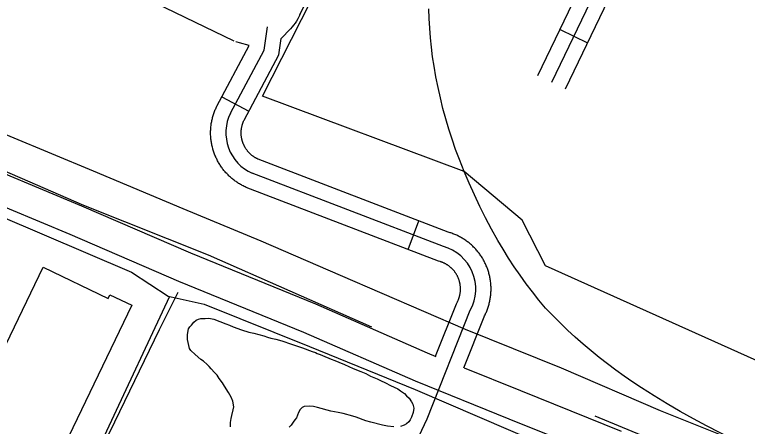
# Model space of a CAD drawing. Extents: x 3651524 to 3689615, y 505651 to 531377.
# Drawn here: x 3658111 to 3658830, y 514096 to 514500 of the extents above; entities that cross this region are included whole.
import ezdxf

# ---------------------------------------------------------------- set-up
doc = ezdxf.new("R2010")
doc.units = 0
for name, color, linetype in [('V-BLDG-OTLN', 7, 'Continuous'), ('V-RAIL-TRAK', 7, 'Continuous'), ('V-ROAD-CNTR', 7, 'Continuous'), ('V-SITE-OTLN', 7, 'Continuous'), ('V-SITE-VEGE', 7, 'Continuous'), ('V-TOPO-SHOR', 7, 'Continuous')]:
    doc.layers.add(name, color=color, linetype=linetype)

msp = doc.modelspace()

# ---------------------------------------------------------------- linework, layer by layer
at = {"layer": 'V-BLDG-OTLN'}
msp.add_lwpolyline([(3658226.052, 514215.017), (3658139.41, 514034.877), (3658054.012, 514075.95), (3658138.961, 514252.572), (3658202.871, 514221.835), (3658204.565, 514225.354)], close=True, dxfattribs=at)
at = {"layer": 'V-RAIL-TRAK'}
for points in [[(3656994.076, 515047.747), (3657105.069, 514970.799), (3657166.102, 514928.428), (3657251.364, 514871.481), (3657382.891, 514781.73), (3657445.666, 514738.898), (3657502.343, 514700.625), (3657624.534, 514620.046), (3657696.96, 514574.038), (3657732.292, 514553.056), (3657795.889, 514518.578), (3657843.355, 514494.899), (3657922.647, 514459.028), (3658024.488, 514414.992), (3658106.425, 514381.161), (3658188.117, 514347.101), (3658276.069, 514310.043), (3658352.66, 514278.241), (3658430.613, 514244.758), (3658553.331, 514191.666), (3658647.596, 514153.723), (3658745.038, 514111.927), (3658817.017, 514083.077)], [(3658632.265, 514212.267), (3658625.798, 514220.127), (3658619.496, 514228.125), (3658613.362, 514236.253), (3658607.402, 514244.509), (3658601.619, 514252.887), (3658596.013, 514261.386), (3658590.588, 514270.002), (3658585.345, 514278.731), (3658579.324, 514289.759), (3658573.514, 514300.9), (3658567.919, 514312.15), (3658562.537, 514323.506), (3658557.372, 514334.961), (3658552.541, 514346.241), (3658552.426, 514346.511), (3658547.699, 514358.154), (3658544.004, 514368.042), (3658540.539, 514378.012), (3658537.305, 514388.059), (3658534.305, 514398.18), (3658531.542, 514408.365), (3658529.013, 514418.615), (3658526.726, 514428.919), (3658524.675, 514439.273), (3658522.865, 514449.671), (3658521.458, 514458.998), (3658520.276, 514468.355), (3658519.318, 514477.739), (3658518.585, 514487.141), (3658518.079, 514496.558), (3658517.796, 514505.985)], [(3658817.017, 514083.077), (3658803.722, 514089.709), (3658790.539, 514096.557), (3658777.468, 514103.623), (3658764.517, 514110.901), (3658751.688, 514118.397), (3658738.984, 514126.101), (3658726.412, 514134.015), (3658717.888, 514139.663), (3658709.479, 514145.48), (3658701.182, 514151.46), (3658693.009, 514157.602), (3658684.954, 514163.901), (3658677.028, 514170.361), (3658669.229, 514176.974), (3658661.562, 514183.738), (3658654.029, 514190.652), (3658646.634, 514197.714), (3658639.378, 514204.921), (3658632.265, 514212.267)]]:
    msp.add_lwpolyline(points, dxfattribs=at)
at = {"layer": 'V-ROAD-CNTR'}
for p, q in [((3658646.595, 514485.671), (3658673.627, 514472.662)), ((3658314.529, 514419.752), (3658341.017, 514405.666)), ((3658497.266, 514269.887), (3658508.007, 514297.898))]:
    msp.add_line(p, q, dxfattribs=at)
for points in [[(3658893.119, 515546.919), (3658593.84, 514923.921), (3658390.823, 514499.926)], [(3658624.913, 514440.617), (3658856.791, 514922.454), (3658872.825, 514959.399), (3658881.493, 514980.649), (3658881.927, 514994.757), (3658880.963, 515018.471), (3658882.318, 515039.902), (3658885.799, 515060.121), (3658898.032, 515086.328), (3659062.318, 515437.766), (3659096.019, 515511.452)], [(3658638.429, 514434.112), (3658870.434, 514916.213), (3658886.651, 514953.58), (3658896.403, 514977.486), (3658896.936, 514994.831), (3658895.982, 515018.302), (3658897.237, 515038.151), (3658900.241, 515055.596), (3658911.623, 515079.981), (3659075.933, 515431.47), (3659107.859, 515501.275)], [(3658651.945, 514427.607), (3658884.077, 514909.972), (3658900.477, 514947.761), (3658911.313, 514974.323), (3658911.945, 514994.905), (3658911.001, 515018.133), (3658912.156, 515036.4), (3658914.683, 515051.071), (3658925.214, 515073.634), (3659089.548, 515425.174), (3659119.699, 515491.098)], [(3658326.616, 514474.367), (3657787.494, 514734.801)], [(3657684.317, 514517.575), (3657755.669, 514487.457), (3657894.893, 514429.912), (3658057.369, 514362.283), (3658176.74, 514312.546), (3658283.629, 514266.509), (3658406.475, 514216.451), (3658515.929, 514168.451), (3658524.704, 514164.902)], [(3658390.882, 514500.051), (3658390.025, 514498.218), (3658388.914, 514496.109), (3658387.7, 514494.05), (3658386.391, 514492.057), (3658384.986, 514490.125), (3658383.489, 514488.265), (3658381.909, 514486.48), (3658372.702, 514477.041)], [(3657652.918, 514487.544), (3657737.761, 514451.131), (3657819.024, 514410.3), (3657860.265, 514390.116), (3657911.744, 514381.897), (3657965.9, 514358.525), (3658225.725, 514247.41), (3658261.729, 514224.127), (3658297.115, 514216.078), (3658400.681, 514174.504), (3658504.263, 514132.519), (3658750.264, 514026.616)], [(3657670.853, 514490.695), (3657744.107, 514459.775), (3657883.399, 514402.202), (3658045.835, 514334.589), (3658165.036, 514284.922), (3658272.035, 514238.839), (3658394.789, 514188.819), (3658504.279, 514140.801), (3658596.431, 514103.54), (3658695.192, 514063.878)], [(3658322.905, 514403.555), (3658355.858, 514465.525), (3658359.209, 514488.439)], [(3658341.265, 514470.031), (3658331.634, 514472.57), (3658329.415, 514473.273), (3658328.055, 514473.763)], [(3658336.256, 514396.715), (3658370.324, 514460.78), (3658372.702, 514477.041)], [(3658309.554, 514410.395), (3658341.265, 514470.031)], [(3658530.724, 514257.294), (3658530.264, 514257.464), (3658529.801, 514257.627), (3658529.301, 514257.792), (3658528.821, 514257.945), (3658528.392, 514258.071), (3658527.302, 514258.369), (3658338.504, 514330.764), (3658337.261, 514331.324), (3658336.308, 514331.78), (3658335.445, 514332.211), (3658334.535, 514332.678), (3658333.603, 514333.185), (3658332.761, 514333.661), (3658331.874, 514334.176), (3658330.967, 514334.731), (3658330.116, 514335.273), (3658329.253, 514335.843), (3658328.449, 514336.397), (3658327.626, 514336.975), (3658326.76, 514337.615), (3658325.945, 514338.241), (3658325.173, 514338.856), (3658324.395, 514339.491), (3658323.612, 514340.158), (3658322.835, 514340.841), (3658322.072, 514341.541), (3658321.356, 514342.218), (3658320.616, 514342.94), (3658319.885, 514343.685), (3658319.203, 514344.402), (3658318.505, 514345.158), (3658317.822, 514345.932), (3658317.166, 514346.695), (3658316.53, 514347.465), (3658315.87, 514348.285), (3658315.231, 514349.124), (3658314.654, 514349.901), (3658314.064, 514350.723), (3658313.474, 514351.578), (3658312.898, 514352.447), (3658312.372, 514353.273), (3658311.828, 514354.147), (3658311.285, 514355.074), (3658310.809, 514355.916), (3658310.328, 514356.79), (3658309.833, 514357.736), (3658309.382, 514358.646), (3658308.935, 514359.572), (3658308.526, 514360.476), (3658308.12, 514361.393), (3658307.711, 514362.381), (3658307.344, 514363.311), (3658306.991, 514364.249), (3658306.635, 514365.245), (3658306.32, 514366.194), (3658306.01, 514367.156), (3658305.722, 514368.136), (3658305.447, 514369.108), (3658305.178, 514370.145), (3658304.948, 514371.113), (3658304.734, 514372.061), (3658304.516, 514373.107), (3658304.33, 514374.121), (3658304.166, 514375.084), (3658304.008, 514376.115), (3658303.871, 514377.16), (3658303.758, 514378.159), (3658303.663, 514379.125), (3658303.575, 514380.167), (3658303.513, 514381.211), (3658303.466, 514382.215), (3658303.44, 514383.223), (3658303.426, 514384.26), (3658303.437, 514385.283), (3658303.459, 514386.27), (3658303.502, 514387.321), (3658303.566, 514388.348), (3658303.641, 514389.328), (3658303.737, 514390.364), (3658303.853, 514391.381), (3658303.984, 514392.402), (3658304.136, 514393.41), (3658304.296, 514394.381), (3658304.478, 514395.386), (3658304.689, 514396.436), (3658304.912, 514397.426), (3658305.139, 514398.385), (3658305.392, 514399.371), (3658305.659, 514400.348), (3658305.962, 514401.378), (3658306.268, 514402.341), (3658306.573, 514403.262), (3658306.924, 514404.264), (3658307.284, 514405.221), (3658307.639, 514406.132), (3658308.038, 514407.105), (3658308.444, 514408.036), (3658308.861, 514408.961), (3658309.301, 514409.882), (3658309.554, 514410.395)], [(3658541.388, 514285.336), (3658540.442, 514285.686), (3658539.477, 514286.025), (3658538.553, 514286.33), (3658537.601, 514286.633), (3658536.58, 514286.933), (3658536.654, 514286.913), (3658350.042, 514358.47), (3658349.899, 514358.534), (3658349.486, 514358.732), (3658348.995, 514358.977), (3658348.549, 514359.206), (3658348.149, 514359.423), (3658347.675, 514359.691), (3658347.246, 514359.94), (3658346.861, 514360.177), (3658346.436, 514360.447), (3658346.027, 514360.717), (3658345.585, 514361.021), (3658345.168, 514361.315), (3658344.81, 514361.579), (3658344.427, 514361.873), (3658344.011, 514362.204), (3658343.617, 514362.527), (3658343.24, 514362.848), (3658342.881, 514363.163), (3658342.522, 514363.493), (3658342.14, 514363.854), (3658341.792, 514364.194), (3658341.461, 514364.529), (3658341.099, 514364.912), (3658340.769, 514365.268), (3658340.446, 514365.634), (3658340.112, 514366.023), (3658339.782, 514366.423), (3658339.492, 514366.783), (3658339.211, 514367.152), (3658338.884, 514367.593), (3658338.592, 514367.999), (3658338.32, 514368.392), (3658338.058, 514368.787), (3658337.766, 514369.247), (3658337.51, 514369.659), (3658337.285, 514370.042), (3658337.015, 514370.52), (3658336.764, 514370.978), (3658336.559, 514371.368), (3658336.332, 514371.824), (3658336.121, 514372.264), (3658335.906, 514372.74), (3658335.698, 514373.207), (3658335.525, 514373.627), (3658335.336, 514374.103), (3658335.157, 514374.581), (3658334.999, 514375.021), (3658334.838, 514375.508), (3658334.684, 514375.988), (3658334.544, 514376.462), (3658334.403, 514376.958), (3658334.294, 514377.381), (3658334.172, 514377.891), (3658334.052, 514378.423), (3658333.96, 514378.865), (3658333.874, 514379.339), (3658333.782, 514379.878), (3658333.71, 514380.347), (3658333.649, 514380.806), (3658333.592, 514381.309), (3658333.539, 514381.853), (3658333.499, 514382.323), (3658333.471, 514382.793), (3658333.448, 514383.303), (3658333.434, 514383.815), (3658333.428, 514384.298), (3658333.433, 514384.789), (3658333.445, 514385.318), (3658333.464, 514385.779), (3658333.494, 514386.27), (3658333.535, 514386.798), (3658333.579, 514387.278), (3658333.635, 514387.763), (3658333.698, 514388.252), (3658333.772, 514388.742), (3658333.858, 514389.269), (3658333.946, 514389.75), (3658334.035, 514390.194), (3658334.144, 514390.682), (3658334.265, 514391.193), (3658334.392, 514391.685), (3658334.523, 514392.166), (3658334.648, 514392.592), (3658334.804, 514393.079), (3658334.973, 514393.592), (3658335.124, 514394.022), (3658335.3, 514394.491), (3658335.495, 514394.99), (3658335.67, 514395.417), (3658335.872, 514395.88), (3658336.079, 514396.341), (3658336.291, 514396.786), (3658336.256, 514396.715)], [(3658531.978, 514272.641), (3658344.273, 514344.617)], [(3658552.179, 514153.793), (3658572.044, 514203.822), (3658572.056, 514203.845), (3658572.536, 514204.777), (3658572.963, 514205.642), (3658573.401, 514206.556), (3658573.837, 514207.521), (3658574.217, 514208.405), (3658574.607, 514209.339), (3658574.995, 514210.336), (3658575.341, 514211.271), (3658575.677, 514212.225), (3658575.984, 514213.153), (3658576.292, 514214.121), (3658576.593, 514215.15), (3658576.859, 514216.126), (3658577.097, 514217.061), (3658577.335, 514218.044), (3658577.557, 514219.059), (3658577.759, 514220.054), (3658577.943, 514221.068), (3658578.102, 514222.033), (3658578.254, 514223.051), (3658578.386, 514224.081), (3658578.493, 514225.048), (3658578.594, 514226.077), (3658578.669, 514227.101), (3658578.729, 514228.091), (3658578.77, 514229.09), (3658578.8, 514230.142), (3658578.801, 514231.184), (3658578.791, 514232.147), (3658578.764, 514233.146), (3658578.719, 514234.187), (3658578.651, 514235.223), (3658578.572, 514236.187), (3658578.476, 514237.204), (3658578.351, 514238.261), (3658578.22, 514239.224), (3658578.074, 514240.206), (3658577.899, 514241.248), (3658577.711, 514242.232), (3658577.509, 514243.231), (3658577.287, 514244.205), (3658577.055, 514245.183), (3658576.786, 514246.205), (3658576.52, 514247.156), (3658576.234, 514248.114), (3658575.916, 514249.123), (3658575.595, 514250.059), (3658575.265, 514251), (3658574.903, 514251.955), (3658574.535, 514252.894), (3658574.124, 514253.875), (3658573.729, 514254.77), (3658573.328, 514255.654), (3658572.864, 514256.628), (3658572.405, 514257.532), (3658571.96, 514258.389), (3658571.462, 514259.305), (3658570.944, 514260.213), (3658570.434, 514261.071), (3658569.932, 514261.887), (3658569.371, 514262.775), (3658568.791, 514263.637), (3658568.225, 514264.462), (3658567.636, 514265.28), (3658567.034, 514266.095), (3658566.407, 514266.905), (3658565.788, 514267.682), (3658565.127, 514268.481), (3658564.465, 514269.251), (3658563.812, 514269.986), (3658563.111, 514270.752), (3658562.407, 514271.487), (3658561.689, 514272.218), (3658560.964, 514272.922), (3658560.259, 514273.591), (3658559.505, 514274.283), (3658558.704, 514274.988), (3658557.938, 514275.635), (3658557.183, 514276.256), (3658556.39, 514276.885), (3658555.593, 514277.497), (3658554.73, 514278.135), (3658553.909, 514278.711), (3658553.117, 514279.257), (3658552.224, 514279.847), (3658551.373, 514280.382), (3658550.55, 514280.887), (3658549.64, 514281.423), (3658548.762, 514281.914), (3658547.876, 514282.396), (3658546.936, 514282.881), (3658546.067, 514283.309), (3658545.152, 514283.748), (3658544.187, 514284.183), (3658543.308, 514284.561), (3658542.378, 514284.949), (3658541.388, 514285.336)], [(3658524.367, 514165.039), (3658544.83, 514216.576), (3658545.54, 514217.879), (3658545.746, 514218.281), (3658545.985, 514218.764), (3658546.199, 514219.212), (3658546.383, 514219.619), (3658546.595, 514220.113), (3658546.787, 514220.571), (3658546.945, 514220.976), (3658547.119, 514221.449), (3658547.285, 514221.921), (3658547.45, 514222.419), (3658547.598, 514222.883), (3658547.721, 514223.304), (3658547.849, 514223.774), (3658547.983, 514224.299), (3658548.099, 514224.776), (3658548.199, 514225.237), (3658548.295, 514225.712), (3658548.381, 514226.186), (3658548.466, 514226.701), (3658548.538, 514227.175), (3658548.596, 514227.635), (3658548.655, 514228.162), (3658548.7, 514228.629), (3658548.735, 514229.109), (3658548.767, 514229.625), (3658548.788, 514230.128), (3658548.8, 514230.58), (3658548.801, 514231.044), (3658548.795, 514231.587), (3658548.782, 514232.088), (3658548.761, 514232.551), (3658548.731, 514233.015), (3658548.686, 514233.559), (3658548.642, 514234.035), (3658548.589, 514234.476), (3658548.518, 514235.003), (3658548.442, 514235.513), (3658548.369, 514235.947), (3658548.273, 514236.449), (3658548.177, 514236.925), (3658548.065, 514237.415), (3658547.951, 514237.899), (3658547.834, 514238.339), (3658547.696, 514238.834), (3658547.554, 514239.312), (3658547.416, 514239.747), (3658547.251, 514240.231), (3658547.083, 514240.708), (3658546.911, 514241.161), (3658546.727, 514241.63), (3658546.56, 514242.031), (3658546.347, 514242.514), (3658546.126, 514243), (3658545.942, 514243.386), (3658545.721, 514243.822), (3658545.468, 514244.307), (3658545.248, 514244.713), (3658545.02, 514245.113), (3658544.764, 514245.543), (3658544.476, 514246.011), (3658544.233, 514246.395), (3658543.975, 514246.781), (3658543.689, 514247.196), (3658543.396, 514247.602), (3658543.102, 514248.001), (3658542.809, 514248.379), (3658542.492, 514248.778), (3658542.195, 514249.137), (3658541.873, 514249.511), (3658541.53, 514249.898), (3658541.211, 514250.246), (3658540.877, 514250.595), (3658540.535, 514250.942), (3658540.184, 514251.284), (3658539.797, 514251.651), (3658539.445, 514251.973), (3658539.112, 514252.268), (3658538.73, 514252.589), (3658538.327, 514252.922), (3658537.934, 514253.233), (3658537.541, 514253.535), (3658537.194, 514253.791), (3658536.779, 514254.083), (3658536.337, 514254.387), (3658535.974, 514254.627), (3658535.545, 514254.896), (3658535.088, 514255.177), (3658534.704, 514255.403), (3658534.266, 514255.648), (3658533.826, 514255.888), (3658533.432, 514256.091), (3658532.953, 514256.327), (3658532.504, 514256.542), (3658532.097, 514256.725), (3658531.6, 514256.939), (3658531.136, 514257.133), (3658530.724, 514257.294)], [(3658136.911, 513960.57), (3658164.647, 514010.267), (3658209.523, 514100.569), (3658253.231, 514191.144), (3658271.438, 514227.963)], [(3658263.094, 514223.817), (3658139.278, 513959.213)], [(3658377.158, 513808.875), (3658516.157, 514103.718), (3658558.437, 514210.199)], [(3658552.41, 514153.7), (3658607.643, 514131.366), (3658706.698, 514091.586)]]:
    msp.add_lwpolyline(points, dxfattribs=at)
for centre, radius, start, end in [((3658361.886, 514384.345), 43.457, 153.76573, 246.09053), ((3658520.684, 514231.029), 43.118, 331.112793, 74.814938)]:
    msp.add_arc(centre, radius, start, end, dxfattribs=at)
at = {"layer": 'V-SITE-OTLN'}
msp.add_lwpolyline([(3659916.883, 514741.587), (3659512.039, 513913.12), (3659329.007, 514006.281), (3659304.443, 514014.727), (3658980.548, 514131.512), (3658955.724, 514117.576), (3658945.822, 514112.976), (3658632.392, 514253.882), (3658609.256, 514298.508), (3658552.541, 514346.241), (3658354.413, 514420.329), (3658716.841, 515132.79), (3658910.205, 515571.707), (3658949.531, 515580.343), (3659222.548, 515382.445), (3659265.312, 515351.449), (3659798.564, 514872.069), (3659922.366, 514761.047)], close=True, dxfattribs=at)
at = {"layer": 'V-SITE-VEGE'}
for points in [[(3658323.013, 514095.642), (3658322.816, 514097.671), (3658322.884, 514099.946), (3658323.502, 514103.975), (3658324.344, 514106.734), (3658325.522, 514112.517), (3658326.366, 514115.53), (3658325.258, 514120.873), (3658323.597, 514124.715), (3658320.955, 514129.597), (3658317.078, 514135.526), (3658315.151, 514138.871), (3658311.737, 514143.27), (3658309.801, 514146.36), (3658307.354, 514149.213), (3658303.909, 514152.603), (3658301.953, 514154.935), (3658299.989, 514157.014), (3658296.538, 514160.149), (3658293.804, 514161.747), (3658288.127, 514166.715), (3658283.939, 514170.633), (3658282.735, 514172.687), (3658280.707, 514181.348), (3658280.773, 514183.624), (3658280.601, 514186.411), (3658281.77, 514191.943), (3658283.093, 514193.927), (3658284.66, 514195.654), (3658287.021, 514198.621), (3658289.102, 514200.585), (3658291.658, 514201.523), (3658293.948, 514201.963), (3658295.977, 514202.156), (3658298.001, 514202.099), (3658301.552, 514202.502), (3658306.58, 514201.345), (3658318.342, 514196.96), (3658321.844, 514195.594), (3658325.593, 514193.968), (3658333.853, 514190.947), (3658340.872, 514188.721), (3658345.895, 514187.566), (3658355.689, 514185.004), (3658359.191, 514183.642), (3658362.707, 514182.782), (3658367.487, 514181.885), (3658370.998, 514180.773), (3658374.26, 514179.919), (3658381.77, 514177.172)], [(3658381.77, 514177.172), (3658393.548, 514173.294), (3658403.057, 514169.73), (3658406.313, 514168.624), (3658408.054, 514167.563), (3658411.067, 514166.717), (3658413.311, 514165.64), (3658421.811, 514162.107), (3658425.565, 514160.733), (3658429.312, 514159.109), (3658434.815, 514156.928), (3658443.558, 514153.133), (3658451.062, 514150.135), (3658455.805, 514147.974), (3658460.542, 514145.562), (3658467.041, 514142.846), (3658470.283, 514141.234), (3658475.028, 514139.073), (3658480.009, 514136.401), (3658487.252, 514133.157), (3658489.974, 514131.054), (3658493.691, 514128.418), (3658495.901, 514126.077), (3658498.365, 514123.73), (3658500.79, 514120.117), (3658501.996, 514118.061), (3658503.145, 514113.979), (3658502.26, 514109.705), (3658500.611, 514105.2), (3658499.276, 514102.707), (3658497.953, 514100.723)], [(3658483.388, 514095.576), (3658477.09, 514096.516), (3658472.31, 514097.413), (3658460.755, 514100.274), (3658455.99, 514101.677), (3658446.481, 514105.241), (3658442.97, 514106.353), (3658433.685, 514108.896), (3658428.653, 514109.801), (3658421.612, 514111.268), (3658408.302, 514114.69), (3658404.534, 514115.554), (3658400.749, 514115.917), (3658395.426, 514115.565), (3658393.382, 514114.864), (3658391.295, 514112.646), (3658389.692, 514109.658), (3658387.777, 514104.655), (3658386.202, 514102.674), (3658384.613, 514100.192), (3658382.511, 514097.47), (3658380.683, 514095.498)], [(3658497.953, 514100.723), (3658495.874, 514098.759), (3658493.554, 514097.307), (3658489.98, 514096.145)]]:
    msp.add_lwpolyline(points, dxfattribs=at)
at = {"layer": 'V-TOPO-SHOR'}
for points in [[(3657895.86, 514439.583), (3657948.565, 514414.917), (3658053.275, 514367.641), (3658178.641, 514313.412), (3658301.112, 514264.608), (3658461.362, 514193.857)], [(3658680.649, 514106.4), (3658837.254, 514041.605), (3658913.355, 514007.872), (3659080.451, 513936.416), (3659260.473, 513863.316), (3659448.342, 513780.069), (3659580.845, 513726.397), (3659614.508, 513711.693), (3659626.606, 513704.543)]]:
    msp.add_lwpolyline(points, dxfattribs=at)

doc.saveas('drawing.dxf')
